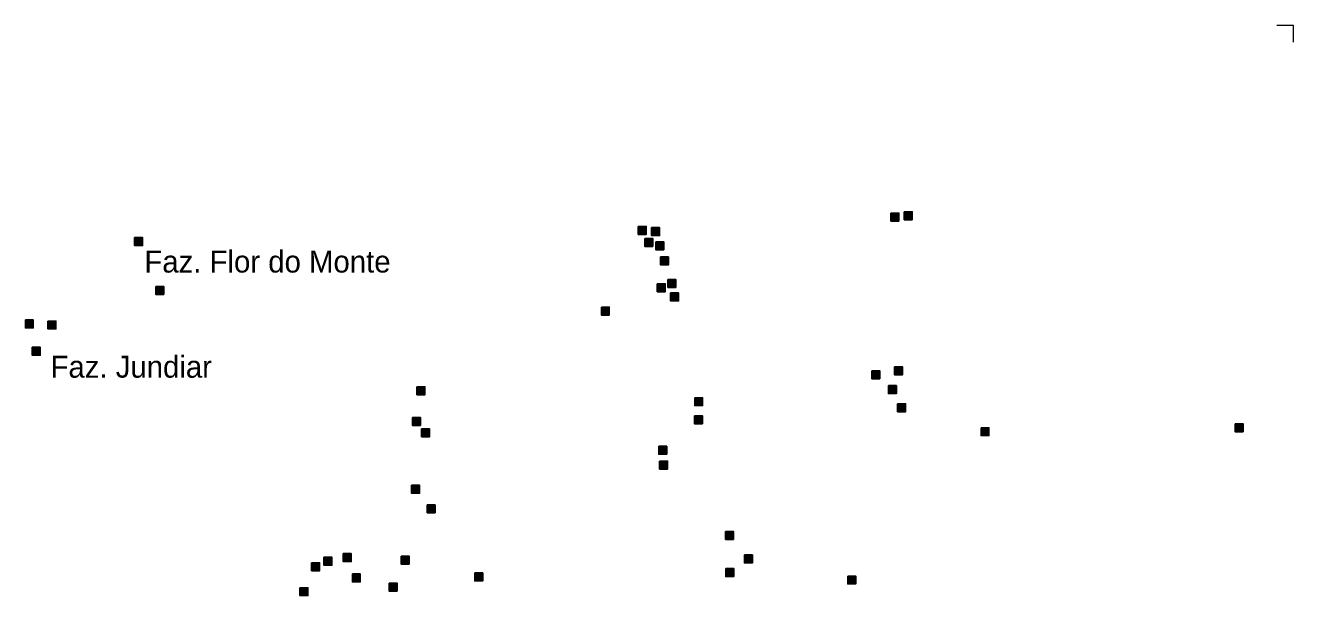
# Model space of a CAD drawing. Extents: x 393.5 to 446.9, y 8064.8 to 8120.4.
# Drawn here: x 437.52 to 446.77, y 8116.2 to 8120.36 of the extents above; entities that cross this region are included whole.
import ezdxf

# ---------------------------------------------------------------- set-up
doc = ezdxf.new("R2010")
doc.units = 0
doc.header["$LTSCALE"] = 0.064
doc.layers.add('2', color=7, linetype='Continuous', lineweight=25)
doc.layers.add('63', color=7, linetype='Continuous', lineweight=13)
doc.layers.add('61', color=7, linetype='Continuous')

msp = doc.modelspace()

# ---------------------------------------------------------------- hatches: boundary and pattern name
at = {"layer": '2'}
for points in [[(443.8308, 8118.9873), (443.8888, 8118.9873), (443.8888, 8118.9293), (443.8308, 8118.9293)], [(443.9287, 8118.9976), (443.9867, 8118.9976), (443.9867, 8118.9396), (443.9287, 8118.9396)], [(441.9882, 8118.8905), (442.0462, 8118.8905), (442.0462, 8118.8325), (441.9882, 8118.8325)], [(442.0859, 8118.8821), (442.1439, 8118.8821), (442.1439, 8118.8241), (442.0859, 8118.8241)], [(438.3152, 8118.8092), (438.3732, 8118.8092), (438.3732, 8118.7512), (438.3152, 8118.7512)], [(442.0363, 8118.8029), (442.0943, 8118.8029), (442.0943, 8118.7449), (442.0363, 8118.7449)], [(442.1165, 8118.779), (442.1745, 8118.779), (442.1745, 8118.721), (442.1165, 8118.721)], [(442.1506, 8118.6682), (442.2086, 8118.6682), (442.2086, 8118.6102), (442.1506, 8118.6102)], [(442.1274, 8118.4725), (442.1854, 8118.4725), (442.1854, 8118.4145), (442.1274, 8118.4145)], [(442.2042, 8118.5042), (442.2622, 8118.5042), (442.2622, 8118.4462), (442.2042, 8118.4462)], [(438.4698, 8118.4528), (438.5278, 8118.4528), (438.5278, 8118.3948), (438.4698, 8118.3948)], [(442.2241, 8118.4054), (442.2821, 8118.4054), (442.2821, 8118.3474), (442.2241, 8118.3474)], [(441.7191, 8118.3022), (441.7771, 8118.3022), (441.7771, 8118.2442), (441.7191, 8118.2442)], [(437.5185, 8118.2088), (437.5765, 8118.2088), (437.5765, 8118.1508), (437.5185, 8118.1508)], [(437.6834, 8118.2007), (437.7414, 8118.2007), (437.7414, 8118.1427), (437.6834, 8118.1427)], [(437.569, 8118.0096), (437.627, 8118.0096), (437.627, 8117.9516), (437.569, 8117.9516)], [(443.6918, 8117.8375), (443.7498, 8117.8375), (443.7498, 8117.7795), (443.6918, 8117.7795)], [(443.8571, 8117.8672), (443.9151, 8117.8672), (443.9151, 8117.8092), (443.8571, 8117.8092)], [(443.8126, 8117.73), (443.8706, 8117.73), (443.8706, 8117.672), (443.8126, 8117.672)], [(440.3746, 8117.7216), (440.4326, 8117.7216), (440.4326, 8117.6636), (440.3746, 8117.6636)], [(442.4, 8117.6418), (442.458, 8117.6418), (442.458, 8117.5838), (442.4, 8117.5838)], [(443.8798, 8117.597), (443.9378, 8117.597), (443.9378, 8117.539), (443.8798, 8117.539)], [(440.3419, 8117.4975), (440.3999, 8117.4975), (440.3999, 8117.4395), (440.3419, 8117.4395)], [(442.3977, 8117.5102), (442.4557, 8117.5102), (442.4557, 8117.4522), (442.3977, 8117.4522)], [(446.3414, 8117.451), (446.3994, 8117.451), (446.3994, 8117.393), (446.3414, 8117.393)], [(440.4081, 8117.4145), (440.4661, 8117.4145), (440.4661, 8117.3565), (440.4081, 8117.3565)], [(444.4882, 8117.4229), (444.5462, 8117.4229), (444.5462, 8117.3649), (444.4882, 8117.3649)], [(442.1379, 8117.2873), (442.1959, 8117.2873), (442.1959, 8117.2293), (442.1379, 8117.2293)], [(442.144, 8117.1796), (442.202, 8117.1796), (442.202, 8117.1216), (442.144, 8117.1216)], [(440.3354, 8117.0032), (440.3934, 8117.0032), (440.3934, 8116.9452), (440.3354, 8116.9452)], [(440.4489, 8116.8603), (440.5069, 8116.8603), (440.5069, 8116.8023), (440.4489, 8116.8023)], [(442.6248, 8116.6663), (442.6828, 8116.6663), (442.6828, 8116.6083), (442.6248, 8116.6083)], [(439.6057, 8116.4374), (439.6637, 8116.4374), (439.6637, 8116.3794), (439.6057, 8116.3794)], [(439.6959, 8116.4775), (439.7539, 8116.4775), (439.7539, 8116.4195), (439.6959, 8116.4195)], [(439.8372, 8116.5043), (439.8952, 8116.5043), (439.8952, 8116.4463), (439.8372, 8116.4463)], [(440.2587, 8116.4864), (440.3167, 8116.4864), (440.3167, 8116.4284), (440.2587, 8116.4284)], [(442.7628, 8116.4945), (442.8208, 8116.4945), (442.8208, 8116.4365), (442.7628, 8116.4365)], [(439.9034, 8116.3567), (439.9614, 8116.3567), (439.9614, 8116.2987), (439.9034, 8116.2987)], [(440.7958, 8116.3638), (440.8538, 8116.3638), (440.8538, 8116.3058), (440.7958, 8116.3058)], [(442.6264, 8116.3954), (442.6844, 8116.3954), (442.6844, 8116.3374), (442.6264, 8116.3374)], [(443.5168, 8116.3412), (443.5748, 8116.3412), (443.5748, 8116.2832), (443.5168, 8116.2832)], [(439.5208, 8116.2562), (439.5788, 8116.2562), (439.5788, 8116.1982), (439.5208, 8116.1982)], [(440.1715, 8116.2896), (440.2295, 8116.2896), (440.2295, 8116.2316), (440.1715, 8116.2316)]]:
    msp.add_hatch(color=256, dxfattribs=at).paths.add_polyline_path(points)

# ---------------------------------------------------------------- linework, layer by layer
for points in [[(443.8308, 8118.9873), (443.8888, 8118.9873), (443.8888, 8118.9293), (443.8308, 8118.9293)], [(443.9287, 8118.9976), (443.9867, 8118.9976), (443.9867, 8118.9396), (443.9287, 8118.9396)], [(441.9882, 8118.8905), (442.0462, 8118.8905), (442.0462, 8118.8325), (441.9882, 8118.8325)], [(442.0859, 8118.8821), (442.1439, 8118.8821), (442.1439, 8118.8241), (442.0859, 8118.8241)], [(438.3152, 8118.8092), (438.3732, 8118.8092), (438.3732, 8118.7512), (438.3152, 8118.7512)], [(442.0363, 8118.8029), (442.0943, 8118.8029), (442.0943, 8118.7449), (442.0363, 8118.7449)], [(442.1165, 8118.779), (442.1745, 8118.779), (442.1745, 8118.721), (442.1165, 8118.721)], [(442.1506, 8118.6682), (442.2086, 8118.6682), (442.2086, 8118.6102), (442.1506, 8118.6102)], [(442.1274, 8118.4725), (442.1854, 8118.4725), (442.1854, 8118.4145), (442.1274, 8118.4145)], [(442.2042, 8118.5042), (442.2622, 8118.5042), (442.2622, 8118.4462), (442.2042, 8118.4462)], [(438.4698, 8118.4528), (438.5278, 8118.4528), (438.5278, 8118.3948), (438.4698, 8118.3948)], [(442.2241, 8118.4054), (442.2821, 8118.4054), (442.2821, 8118.3474), (442.2241, 8118.3474)], [(441.7191, 8118.3022), (441.7771, 8118.3022), (441.7771, 8118.2442), (441.7191, 8118.2442)], [(437.5185, 8118.2088), (437.5765, 8118.2088), (437.5765, 8118.1508), (437.5185, 8118.1508)], [(437.6834, 8118.2007), (437.7414, 8118.2007), (437.7414, 8118.1427), (437.6834, 8118.1427)], [(437.569, 8118.0096), (437.627, 8118.0096), (437.627, 8117.9516), (437.569, 8117.9516)], [(443.6918, 8117.8375), (443.7498, 8117.8375), (443.7498, 8117.7795), (443.6918, 8117.7795)], [(443.8571, 8117.8672), (443.9151, 8117.8672), (443.9151, 8117.8092), (443.8571, 8117.8092)], [(443.8126, 8117.73), (443.8706, 8117.73), (443.8706, 8117.672), (443.8126, 8117.672)], [(440.3746, 8117.7216), (440.4326, 8117.7216), (440.4326, 8117.6636), (440.3746, 8117.6636)], [(442.4, 8117.6418), (442.458, 8117.6418), (442.458, 8117.5838), (442.4, 8117.5838)], [(443.8798, 8117.597), (443.9378, 8117.597), (443.9378, 8117.539), (443.8798, 8117.539)], [(440.3419, 8117.4975), (440.3999, 8117.4975), (440.3999, 8117.4395), (440.3419, 8117.4395)], [(442.3977, 8117.5102), (442.4557, 8117.5102), (442.4557, 8117.4522), (442.3977, 8117.4522)], [(446.3414, 8117.451), (446.3994, 8117.451), (446.3994, 8117.393), (446.3414, 8117.393)], [(440.4081, 8117.4145), (440.4661, 8117.4145), (440.4661, 8117.3565), (440.4081, 8117.3565)], [(444.4882, 8117.4229), (444.5462, 8117.4229), (444.5462, 8117.3649), (444.4882, 8117.3649)], [(442.1379, 8117.2873), (442.1959, 8117.2873), (442.1959, 8117.2293), (442.1379, 8117.2293)], [(442.144, 8117.1796), (442.202, 8117.1796), (442.202, 8117.1216), (442.144, 8117.1216)], [(440.3354, 8117.0032), (440.3934, 8117.0032), (440.3934, 8116.9452), (440.3354, 8116.9452)], [(440.4489, 8116.8603), (440.5069, 8116.8603), (440.5069, 8116.8023), (440.4489, 8116.8023)], [(442.6248, 8116.6663), (442.6828, 8116.6663), (442.6828, 8116.6083), (442.6248, 8116.6083)], [(439.6057, 8116.4374), (439.6637, 8116.4374), (439.6637, 8116.3794), (439.6057, 8116.3794)], [(439.6959, 8116.4775), (439.7539, 8116.4775), (439.7539, 8116.4195), (439.6959, 8116.4195)], [(439.8372, 8116.5043), (439.8952, 8116.5043), (439.8952, 8116.4463), (439.8372, 8116.4463)], [(440.2587, 8116.4864), (440.3167, 8116.4864), (440.3167, 8116.4284), (440.2587, 8116.4284)], [(442.7628, 8116.4945), (442.8208, 8116.4945), (442.8208, 8116.4365), (442.7628, 8116.4365)], [(439.9034, 8116.3567), (439.9614, 8116.3567), (439.9614, 8116.2987), (439.9034, 8116.2987)], [(440.7958, 8116.3638), (440.8538, 8116.3638), (440.8538, 8116.3058), (440.7958, 8116.3058)], [(442.6264, 8116.3954), (442.6844, 8116.3954), (442.6844, 8116.3374), (442.6264, 8116.3374)], [(443.5168, 8116.3412), (443.5748, 8116.3412), (443.5748, 8116.2832), (443.5168, 8116.2832)], [(439.5208, 8116.2562), (439.5788, 8116.2562), (439.5788, 8116.1982), (439.5208, 8116.1982)], [(440.1715, 8116.2896), (440.2295, 8116.2896), (440.2295, 8116.2316), (440.1715, 8116.2316)]]:
    msp.add_lwpolyline(points, close=True, dxfattribs=at)
at = {"layer": '63'}
msp.add_lwpolyline([(446.7681, 8120.2335), (446.7681, 8120.3567), (446.6467, 8120.3567)], dxfattribs=at)

# ---------------------------------------------------------------- texts
at = {"layer": '61'}
for s, p in [('Faz. Flor do Monte', (438.3864, 8118.5542)), ('Faz. Jundiar', (437.702, 8117.7875))]:
    msp.add_text(s, height=0.16, dxfattribs=at).set_placement(p)

doc.saveas('drawing.dxf')
